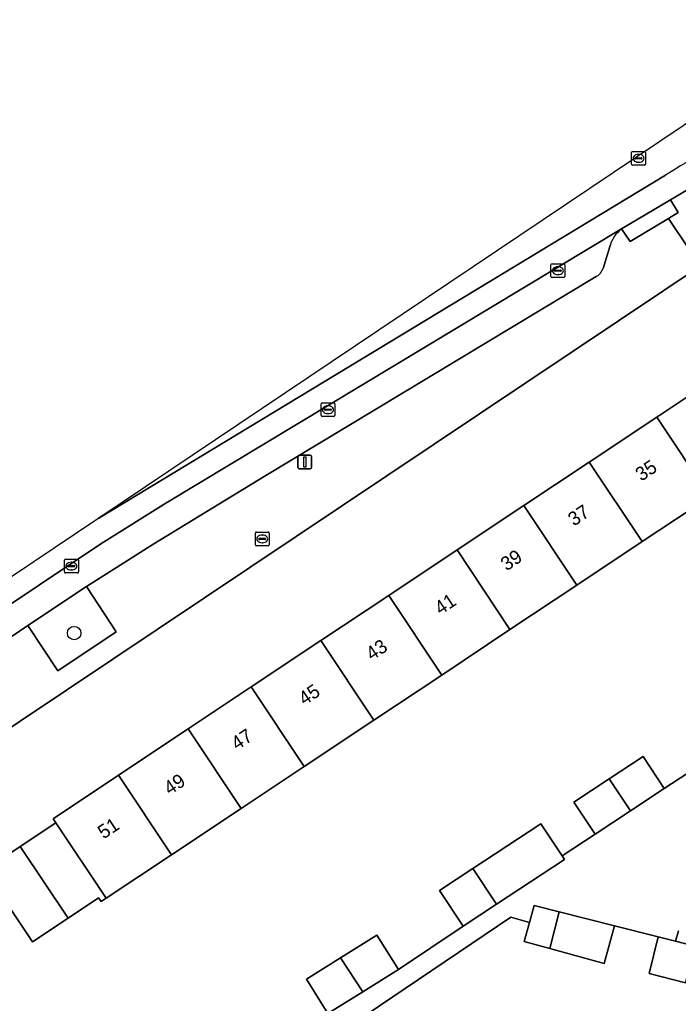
# Model space of a CAD drawing. Extents: x 158352 to 159489, y 383828 to 384603.
# Drawn here: x 159212.3 to 159260, y 384442.9 to 384514.2 of the extents above; entities that cross this region are included whole.
import ezdxf

# ---------------------------------------------------------------- set-up
doc = ezdxf.new("R2010")
doc.units = 0
for name, color, linetype in [('IMGEO_Boom', 7, 'Continuous'), ('IMGEO_Brandkraan', 7, 'Continuous'), ('IMGEO_Erf', 7, 'Continuous'), ('IMGEO_Groenvoorziening', 7, 'Continuous'), ('IMGEO_Kolk', 7, 'Continuous'), ('IMGEO_Lichtmast', 7, 'Continuous'), ('IMGEO_Pand', 7, 'Continuous'), ('IMGEO_Pand_nummerreeks', 7, 'Continuous'), ('IMGEO_Parkeervlak_open', 7, 'Continuous'), ('IMGEO_Rijbaan_lokaal_gesloten', 7, 'Continuous'), ('IMGEO_Rijbaan_lokaal_open', 7, 'Continuous'), ('IMGEO_Rioolput', 7, 'Continuous'), ('IMGEO_Voetpad_open', 7, 'Continuous')]:
    doc.layers.add(name, color=color, linetype=linetype)

msp = doc.modelspace()

# ---------------------------------------------------------------- linework, layer by layer
at = {"layer": 'IMGEO_Boom'}
msp.add_circle((159216.231, 384469.769), 0.489, dxfattribs=at)
at = {"layer": 'IMGEO_Brandkraan'}
for p, q in [((159229.349, 384476.164), (159229.349, 384477.016)), ((159229.424, 384477.09), (159230.276, 384477.09)), ((159229.608, 384476.584), (159229.608, 384476.596)), ((159230.046, 384476.547), (159229.648, 384476.547)), ((159229.651, 384476.633), (159230.049, 384476.633)), ((159229.837, 384476.87), (159229.862, 384476.87)), ((159230.092, 384476.596), (159230.092, 384476.584)), ((159230.35, 384477.016), (159230.35, 384476.164)), ((159230.276, 384476.09), (159229.424, 384476.09)), ((159229.86, 384476.31), (159229.835, 384476.31))]:
    msp.add_line(p, q, dxfattribs=at)
for points in [[(159229.349, 384476.164), (159229.349, 384477.016)], [(159229.424, 384477.09), (159230.276, 384477.09)], [(159230.35, 384477.016), (159230.35, 384476.164)], [(159230.276, 384476.09), (159229.424, 384476.09)]]:
    msp.add_lwpolyline(points, dxfattribs=at)
for centre, radius, start, end in [((159229.426, 384477.014), 0.0765, 91.55205, 178.44795), ((159229.426, 384477.014), 0.0765, 91.55205, 178.44795), ((159229.648, 384476.593), 0.0403, 85.87752, 175.75265), ((159229.645, 384476.583), 0.0366, 178.93798, 274.71019), ((159230.049, 384476.59), 0.043, 264.86636, 352.45326), ((159230.053, 384476.595), 0.0386, 1.73085, 96.63898), ((159230.274, 384477.014), 0.0765, 1.55205, 88.44795), ((159230.274, 384477.014), 0.0765, 1.55205, 88.44795), ((159229.426, 384476.166), 0.0765, 181.55205, 268.44795), ((159229.426, 384476.166), 0.0765, 181.55205, 268.44795), ((159230.274, 384476.166), 0.0765, 271.55205, 358.44795), ((159230.274, 384476.166), 0.0765, 271.55205, 358.44795)]:
    msp.add_arc(centre, radius, start, end, dxfattribs=at)
for centre, major_axis, ratio, start_param, end_param in [((159229.836, 384476.59), (-0.387, 0.002), 0.722429, 4.712389, 7.853982), ((159229.861, 384476.59), (-0.39, 0.002), 0.717154, 1.570796, 4.712389)]:
    msp.add_ellipse(centre, major_axis=major_axis, ratio=ratio, start_param=start_param, end_param=end_param, dxfattribs=at)
at = {"layer": 'IMGEO_Erf'}
for points in [[(159268.325, 384500.974), (159262.289, 384496.827), (159185.683, 384445.562)], [(159209.763, 384452.605), (159212.328, 384454.312), (159214.896, 384456.021), (159214.7, 384456.315), (159219.439, 384459.469), (159224.476, 384462.822), (159229.052, 384465.869), (159234.099, 384469.229), (159239.005, 384472.495), (159243.952, 384475.788), (159248.789, 384479.008), (159253.525, 384482.161), (159258.41, 384485.413), (159263.479, 384488.787)], [(159262.245, 384479.65), (159257.361, 384476.398), (159252.624, 384473.245), (159247.787, 384470.025), (159242.84, 384466.732), (159237.935, 384463.466), (159232.887, 384460.106), (159228.311, 384457.059), (159223.274, 384453.706), (159218.541, 384450.555), (159218.187, 384450.32), (159218.002, 384450.597), (159215.788, 384449.123), (159213.221, 384447.415), (159211.584, 384449.872)], [(159234.606, 384442.211), (159233.049, 384444.706), (159235.509, 384446.242), (159238.157, 384447.894), (159239.714, 384445.4), (159244.396, 384448.546), (159242.695, 384451.13), (159245.094, 384452.71), (159250.014, 384455.951), (159251.56, 384453.627), (159253.957, 384455.209), (159252.412, 384457.531), (159254.977, 384459.22), (159257.429, 384460.834), (159258.959, 384458.512), (159263.619, 384461.559)], [(159260.493, 384444.437), (159257.857, 384445.104), (159258.527, 384447.757), (159255.362, 384448.557), (159254.608, 384445.833), (159250.666, 384446.927), (159248.825, 384447.438), (159249.206, 384448.814), (159247.84, 384449.193), (159231.663, 384438.248)], [(159259.977, 384448.195), (159259.773, 384447.442), (159261.179, 384447.087)]]:
    msp.add_lwpolyline(points, dxfattribs=at)
at = {"layer": 'IMGEO_Groenvoorziening'}
for points in [[(159259.971, 384500.228), (159259.253, 384499.811), (159260.745, 384497.614), (159264.139, 384499.856), (159262.129, 384502.762), (159259.402, 384501.155)], [(159212.884, 384470.31), (159215.061, 384467.036), (159219.275, 384469.856), (159217.114, 384473.138)]]:
    msp.add_lwpolyline(points, close=True, dxfattribs=at)
at = {"layer": 'IMGEO_Kolk'}
for p, q in [((159250.755, 384495.594), (159250.755, 384496.446)), ((159250.83, 384496.52), (159251.682, 384496.52)), ((159251.756, 384496.446), (159251.756, 384495.594)), ((159251.014, 384496.014), (159251.014, 384496.026)), ((159251.452, 384495.977), (159251.054, 384495.977)), ((159251.057, 384496.063), (159251.455, 384496.063)), ((159251.266, 384495.74), (159251.241, 384495.74)), ((159251.243, 384496.3), (159251.268, 384496.3)), ((159251.498, 384496.026), (159251.498, 384496.014)), ((159251.682, 384495.52), (159250.83, 384495.52)), ((159234.183, 384486.45), (159235.035, 384486.45)), ((159234.108, 384485.524), (159234.108, 384486.376)), ((159234.367, 384485.944), (159234.367, 384485.956)), ((159234.805, 384485.907), (159234.407, 384485.907)), ((159234.41, 384485.993), (159234.808, 384485.993)), ((159234.596, 384486.23), (159234.621, 384486.23)), ((159234.851, 384485.956), (159234.851, 384485.944)), ((159235.109, 384486.376), (159235.109, 384485.524)), ((159235.035, 384485.45), (159234.183, 384485.45)), ((159234.619, 384485.67), (159234.594, 384485.67)), ((159215.534, 384474.196), (159215.534, 384475.048)), ((159215.609, 384475.122), (159216.461, 384475.122)), ((159216.535, 384475.048), (159216.535, 384474.196)), ((159215.793, 384474.616), (159215.793, 384474.628)), ((159216.231, 384474.579), (159215.833, 384474.579)), ((159215.836, 384474.665), (159216.234, 384474.665)), ((159216.045, 384474.342), (159216.02, 384474.342)), ((159216.022, 384474.902), (159216.047, 384474.902)), ((159216.277, 384474.628), (159216.277, 384474.616)), ((159216.461, 384474.122), (159215.609, 384474.122))]:
    msp.add_line(p, q, dxfattribs=at)
for points in [[(159250.755, 384495.594), (159250.755, 384496.446)], [(159250.83, 384496.52), (159251.682, 384496.52)], [(159251.756, 384496.446), (159251.756, 384495.594)], [(159251.682, 384495.52), (159250.83, 384495.52)], [(159234.183, 384486.45), (159235.035, 384486.45)], [(159234.108, 384485.524), (159234.108, 384486.376)], [(159235.109, 384486.376), (159235.109, 384485.524)], [(159235.035, 384485.45), (159234.183, 384485.45)], [(159215.534, 384474.196), (159215.534, 384475.048)], [(159215.609, 384475.122), (159216.461, 384475.122)], [(159216.535, 384475.048), (159216.535, 384474.196)], [(159216.461, 384474.122), (159215.609, 384474.122)]]:
    msp.add_lwpolyline(points, dxfattribs=at)
for centre, radius, start, end in [((159250.832, 384496.444), 0.0765, 91.55205, 178.44795), ((159250.832, 384496.444), 0.0765, 91.55205, 178.44795), ((159251.68, 384496.444), 0.0765, 1.55205, 88.44795), ((159251.68, 384496.444), 0.0765, 1.55205, 88.44795), ((159251.054, 384496.023), 0.0403, 85.87752, 175.75265), ((159251.051, 384496.013), 0.0366, 178.93798, 274.71019), ((159251.455, 384496.02), 0.043, 264.86636, 352.45326), ((159251.459, 384496.025), 0.0386, 1.73085, 96.63898), ((159250.832, 384495.596), 0.0765, 181.55205, 268.44795), ((159250.832, 384495.596), 0.0765, 181.55205, 268.44795), ((159251.68, 384495.596), 0.0765, 271.55205, 358.44795), ((159251.68, 384495.596), 0.0765, 271.55205, 358.44795), ((159234.185, 384486.374), 0.0765, 91.55205, 178.44795), ((159234.185, 384486.374), 0.0765, 91.55205, 178.44795), ((159235.033, 384486.374), 0.0765, 1.55205, 88.44795), ((159235.033, 384486.374), 0.0765, 1.55205, 88.44795), ((159234.407, 384485.953), 0.0403, 85.87752, 175.75265), ((159234.404, 384485.943), 0.0366, 178.93798, 274.71019), ((159234.808, 384485.95), 0.043, 264.86636, 352.45326), ((159234.812, 384485.955), 0.0386, 1.73085, 96.63898), ((159234.185, 384485.526), 0.0765, 181.55205, 268.44795), ((159234.185, 384485.526), 0.0765, 181.55205, 268.44795), ((159235.033, 384485.526), 0.0765, 271.55205, 358.44795), ((159235.033, 384485.526), 0.0765, 271.55205, 358.44795), ((159215.611, 384475.046), 0.0765, 91.55205, 178.44795), ((159215.611, 384475.046), 0.0765, 91.55205, 178.44795), ((159216.459, 384475.046), 0.0765, 1.55205, 88.44795), ((159216.459, 384475.046), 0.0765, 1.55205, 88.44795), ((159215.833, 384474.625), 0.0403, 85.87752, 175.75265), ((159215.83, 384474.615), 0.0366, 178.93798, 274.71019), ((159216.234, 384474.622), 0.043, 264.86636, 352.45326), ((159216.238, 384474.627), 0.0386, 1.73085, 96.63898), ((159215.611, 384474.198), 0.0765, 181.55205, 268.44795), ((159215.611, 384474.198), 0.0765, 181.55205, 268.44795), ((159216.459, 384474.198), 0.0765, 271.55205, 358.44795), ((159216.459, 384474.198), 0.0765, 271.55205, 358.44795)]:
    msp.add_arc(centre, radius, start, end, dxfattribs=at)
for centre, major_axis, ratio, start_param, end_param in [((159251.242, 384496.02), (-0.387, 0.002), 0.722429, 4.712389, 7.853982), ((159251.267, 384496.02), (-0.39, 0.002), 0.717154, 1.570796, 4.712389), ((159234.595, 384485.95), (-0.387, 0.002), 0.722429, 4.712389, 7.853982), ((159234.62, 384485.95), (-0.39, 0.002), 0.717154, 1.570796, 4.712389), ((159216.021, 384474.622), (-0.387, 0.002), 0.722429, 4.712389, 7.853982), ((159216.046, 384474.622), (-0.39, 0.002), 0.717154, 1.570796, 4.712389)]:
    msp.add_ellipse(centre, major_axis=major_axis, ratio=ratio, start_param=start_param, end_param=end_param, dxfattribs=at)
at = {"layer": 'IMGEO_Lichtmast'}
for p, q in [((159232.434, 384481.756), (159232.434, 384482.556)), ((159232.434, 384482.556), (159232.434, 384481.756)), ((159232.534, 384482.656), (159233.324, 384482.656)), ((159233.324, 384482.656), (159232.534, 384482.656)), ((159233.424, 384482.556), (159233.424, 384481.756)), ((159233.424, 384481.756), (159233.424, 384482.556)), ((159233.324, 384481.656), (159232.534, 384481.656)), ((159232.534, 384481.656), (159233.324, 384481.656))]:
    msp.add_line(p, q, dxfattribs=at)
msp.add_lwpolyline([(159232.854, 384482.531), (159233.004, 384482.531), (159233.004, 384481.781), (159232.854, 384481.781), (159232.854, 384482.531)], dxfattribs=at)
for centre, start, end in [((159232.534, 384482.556), 90, 180), ((159232.534, 384482.556), 90, 180), ((159233.324, 384482.556), 0, 90), ((159233.324, 384482.556), 360, 90), ((159232.534, 384481.756), 180, 270), ((159232.534, 384481.756), 180, 270), ((159233.324, 384481.756), 270, 0), ((159233.324, 384481.756), 270, 0)]:
    msp.add_arc(centre, 0.1, start, end, dxfattribs=at)
at = {"layer": 'IMGEO_Pand'}
for points in [[(159262.245, 384479.65), (159267.561, 384483.189), (159267.025, 384483.993), (159270.193, 384486.102), (159267.372, 384490.34), (159263.958, 384488.068), (159263.479, 384488.787), (159258.41, 384485.413)], [(159262.245, 384479.65), (159258.41, 384485.413), (159253.525, 384482.161), (159257.361, 384476.398)], [(159248.789, 384479.008), (159252.624, 384473.245), (159257.361, 384476.398), (159253.525, 384482.161)], [(159248.789, 384479.008), (159243.952, 384475.788), (159247.787, 384470.025), (159252.624, 384473.245)], [(159242.84, 384466.732), (159247.787, 384470.025), (159243.952, 384475.788), (159239.005, 384472.495)], [(159237.935, 384463.466), (159242.84, 384466.732), (159239.005, 384472.495), (159234.099, 384469.229)], [(159237.935, 384463.466), (159234.099, 384469.229), (159229.052, 384465.869), (159232.887, 384460.106)], [(159228.311, 384457.059), (159232.887, 384460.106), (159229.052, 384465.869), (159224.476, 384462.822)], [(159219.439, 384459.469), (159223.274, 384453.706), (159228.311, 384457.059), (159224.476, 384462.822)], [(159254.977, 384459.22), (159256.52, 384456.901), (159258.959, 384458.512), (159257.429, 384460.834)], [(159219.439, 384459.469), (159214.7, 384456.315), (159214.896, 384456.021), (159218.541, 384450.555), (159223.274, 384453.706)], [(159256.52, 384456.901), (159254.977, 384459.22), (159252.412, 384457.531), (159253.957, 384455.209)], [(159214.896, 384456.021), (159212.328, 384454.312), (159215.788, 384449.123), (159218.002, 384450.597), (159218.187, 384450.32), (159218.541, 384450.555)], [(159251.728, 384453.375), (159251.56, 384453.627), (159250.014, 384455.951), (159245.094, 384452.71), (159246.809, 384450.135)], [(159212.328, 384454.312), (159209.763, 384452.605), (159211.584, 384449.872), (159213.221, 384447.415), (159215.788, 384449.123)], [(159246.809, 384450.135), (159245.094, 384452.71), (159242.695, 384451.13), (159244.396, 384448.546)], [(159251.352, 384449.571), (159249.542, 384450.028), (159249.206, 384448.814), (159248.825, 384447.438), (159250.666, 384446.927)], [(159255.362, 384448.557), (159251.352, 384449.571), (159250.666, 384446.927), (159254.608, 384445.833)], [(159235.509, 384446.242), (159237.139, 384443.793), (159239.714, 384445.4), (159238.157, 384447.894)], [(159261.179, 384447.087), (159259.773, 384447.442), (159258.527, 384447.757), (159257.857, 384445.104), (159260.493, 384444.437)], [(159235.509, 384446.242), (159233.049, 384444.706), (159234.606, 384442.211), (159237.139, 384443.793)]]:
    msp.add_lwpolyline(points, close=True, dxfattribs=at)
at = {"layer": 'IMGEO_Parkeervlak_open'}
for points in [[(159255.868, 384499.042), (159222.874, 384479.173)], [(159254.527, 384496.186), (159255.034, 384497.836)], [(159217.114, 384473.138), (159222.01, 384476.236), (159229.998, 384481.104), (159254.022, 384495.591)], [(159222.874, 384479.173), (159218.156, 384476.224)], [(159218.156, 384476.224), (159204.819, 384467.326)], [(159212.884, 384470.31), (159217.114, 384473.138)], [(159208.693, 384467.495), (159212.884, 384470.31)]]:
    msp.add_lwpolyline(points, dxfattribs=at)
for centre, radius, start, end in [((159257.135, 384497.275), 2.175, 125.63163, 165.03738), ((159253.546, 384496.507), 1.032, 297.45583, 341.899)]:
    msp.add_arc(centre, radius, start, end, dxfattribs=at)
at = {"layer": 'IMGEO_Rijbaan_lokaal_gesloten'}
for points in [[(159181.744, 384453.727), (159181.744, 384453.727), (159182.604, 384452.472), (159182.808, 384452.608), (159200.323, 384464.315), (159200.633, 384464.522), (159204.819, 384467.326), (159218.156, 384476.224), (159222.874, 384479.173), (159255.868, 384499.042), (159259.402, 384501.155), (159262.129, 384502.762), (159272.419, 384507.908), (159272.91, 384508.113), (159275.886, 384509.237)], [(159259.052, 384502.944), (159218.023, 384478.101), (159218.023, 384478.101), (159181.744, 384453.727)]]:
    msp.add_lwpolyline(points, dxfattribs=at)
msp.add_arc((159303.129, 384432.443), 83.146, 108.04043, 122.01355, dxfattribs=at)
at = {"layer": 'IMGEO_Rijbaan_lokaal_open'}
for points in [[(159272.301, 384514.204), (159270.464, 384513.332), (159270.461, 384513.33), (159218.023, 384478.101)], [(159218.023, 384478.101), (159218.023, 384478.101), (159259.052, 384502.944)]]:
    msp.add_lwpolyline(points, dxfattribs=at)
msp.add_arc((159303.129, 384432.443), 83.146, 108.04043, 122.01355, dxfattribs=at)
at = {"layer": 'IMGEO_Rioolput'}
for p, q in [((159256.594, 384503.735), (159256.594, 384504.587)), ((159256.669, 384504.661), (159257.521, 384504.661)), ((159256.896, 384504.204), (159257.294, 384504.204)), ((159257.082, 384504.441), (159257.107, 384504.441)), ((159257.595, 384504.587), (159257.595, 384503.735)), ((159257.521, 384503.661), (159256.669, 384503.661)), ((159256.853, 384504.155), (159256.853, 384504.167)), ((159257.291, 384504.118), (159256.893, 384504.118)), ((159257.105, 384503.881), (159257.08, 384503.881)), ((159257.337, 384504.167), (159257.337, 384504.155))]:
    msp.add_line(p, q, dxfattribs=at)
for points in [[(159256.594, 384503.735), (159256.594, 384504.587)], [(159256.669, 384504.661), (159257.521, 384504.661)], [(159257.595, 384504.587), (159257.595, 384503.735)], [(159257.521, 384503.661), (159256.669, 384503.661)]]:
    msp.add_lwpolyline(points, dxfattribs=at)
for centre, radius, start, end in [((159256.671, 384504.585), 0.0765, 91.55205, 178.44795), ((159256.671, 384504.585), 0.0765, 91.55205, 178.44795), ((159256.893, 384504.164), 0.0403, 85.87752, 175.75265), ((159257.298, 384504.166), 0.0386, 1.73085, 96.63898), ((159257.519, 384504.585), 0.0765, 1.55205, 88.44795), ((159257.519, 384504.585), 0.0765, 1.55205, 88.44795), ((159256.671, 384503.737), 0.0765, 181.55205, 268.44795), ((159256.671, 384503.737), 0.0765, 181.55205, 268.44795), ((159256.89, 384504.154), 0.0366, 178.93798, 274.71019), ((159257.294, 384504.161), 0.043, 264.86636, 352.45326), ((159257.519, 384503.737), 0.0765, 271.55205, 358.44795), ((159257.519, 384503.737), 0.0765, 271.55205, 358.44795)]:
    msp.add_arc(centre, radius, start, end, dxfattribs=at)
for centre, major_axis, ratio, start_param, end_param in [((159257.081, 384504.161), (-0.387, 0.002), 0.722429, 4.712389, 7.853982), ((159257.106, 384504.161), (-0.39, 0.002), 0.717154, 1.570796, 4.712389)]:
    msp.add_ellipse(centre, major_axis=major_axis, ratio=ratio, start_param=start_param, end_param=end_param, dxfattribs=at)
at = {"layer": 'IMGEO_Voetpad_open'}
for points in [[(159275.886, 384509.237), (159276.693, 384506.289), (159273.761, 384505.512), (159272.91, 384508.113), (159272.419, 384507.908), (159262.129, 384502.762), (159264.139, 384499.856), (159260.745, 384497.614), (159259.253, 384499.811), (159256.497, 384498.141), (159255.868, 384499.042)], [(159255.034, 384497.836), (159254.527, 384496.186)], [(159182.539, 384444.737), (159184.029, 384444.457), (159185.683, 384445.562), (159262.289, 384496.827)], [(159254.022, 384495.591), (159229.998, 384481.104), (159222.01, 384476.236), (159217.114, 384473.138), (159219.275, 384469.856), (159215.061, 384467.036), (159212.884, 384470.31), (159208.693, 384467.495)], [(159263.619, 384461.559), (159258.959, 384458.512), (159256.52, 384456.901), (159253.957, 384455.209), (159251.56, 384453.627), (159251.728, 384453.375), (159246.809, 384450.135), (159244.396, 384448.546), (159239.714, 384445.4), (159237.139, 384443.793), (159234.606, 384442.211)], [(159231.663, 384438.248), (159247.84, 384449.193), (159249.206, 384448.814), (159249.542, 384450.028), (159251.352, 384449.571), (159255.362, 384448.557), (159258.527, 384447.757), (159259.773, 384447.442), (159259.977, 384448.195)]]:
    msp.add_lwpolyline(points, dxfattribs=at)
msp.add_lwpolyline([(159259.402, 384501.155), (159255.868, 384499.042), (159256.497, 384498.141), (159259.253, 384499.811), (159259.971, 384500.228)], close=True, dxfattribs=at)
for centre, radius, start, end in [((159257.135, 384497.275), 2.175, 125.63163, 165.03738), ((159253.546, 384496.507), 1.032, 297.45583, 341.899)]:
    msp.add_arc(centre, radius, start, end, dxfattribs=at)

# ---------------------------------------------------------------- texts
at = {"layer": 'IMGEO_Pand_nummerreeks'}
for s, rotation, p in [('35', 33.65183, (159257.292, 384480.728)), ('37', 33.65183, (159252.414, 384477.481)), ('39', 33.65183, (159247.536, 384474.233)), ('41', 33.65183, (159242.752, 384471.048)), ('43', 33.65183, (159237.78, 384467.739)), ('45', 33.65183, (159232.902, 384464.492)), ('47', 33.65183, (159228.024, 384461.244)), ('49', 33.65183, (159223.146, 384457.997)), ('51', 33.64981, (159218.362, 384454.812))]:
    msp.add_text(s, height=1, rotation=rotation, dxfattribs=at).set_placement(p)

doc.saveas('drawing.dxf')
